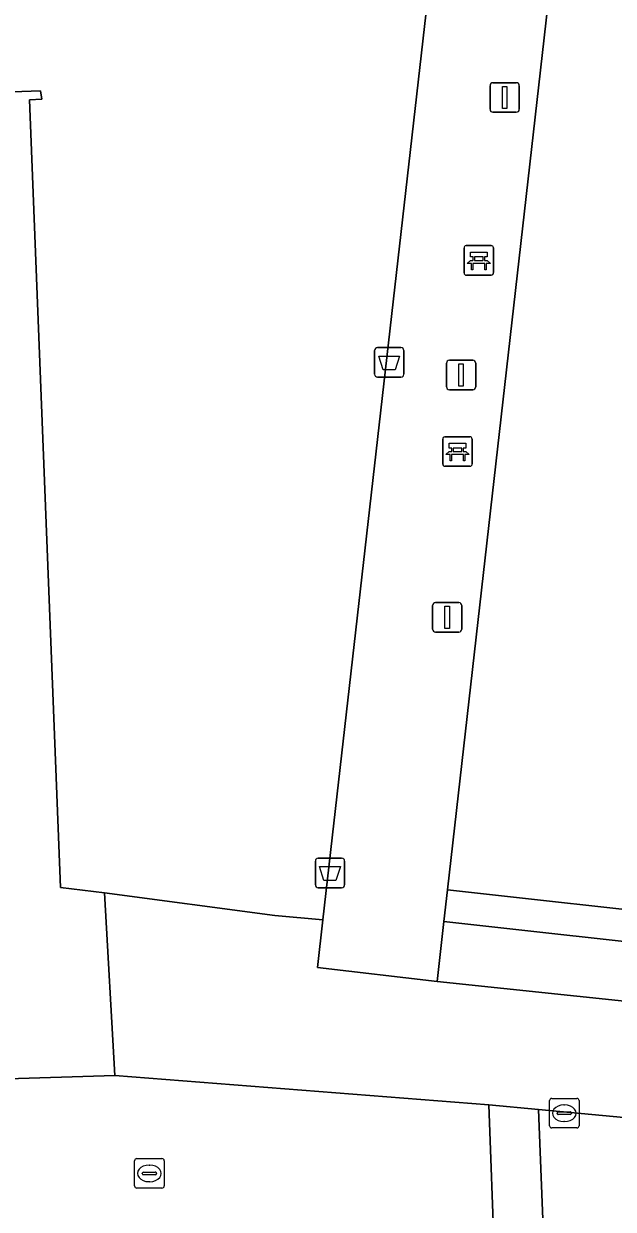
# Model space of a CAD drawing. Extents: x 162510 to 163918, y 388494 to 389774.
# Drawn here: x 162722.14 to 162742.11, y 388626.54 to 388666.71 of the extents above; entities that cross this region are included whole.
import ezdxf

# ---------------------------------------------------------------- set-up
doc = ezdxf.new("R2010")
doc.units = 0
for name, color, linetype in [('IMGEO_Afvalbak', 7, 'Continuous'), ('IMGEO_Bank', 7, 'Continuous'), ('IMGEO_Groenvoorziening', 7, 'Continuous'), ('IMGEO_Haag', 7, 'Continuous'), ('IMGEO_Hek', 7, 'Continuous'), ('IMGEO_Kolk', 7, 'Continuous'), ('IMGEO_Lichtmast', 7, 'Continuous'), ('IMGEO_Rioolput', 7, 'Continuous'), ('IMGEO_Terreindeel_gesloten', 7, 'Continuous'), ('IMGEO_Voetpad_open', 7, 'Continuous')]:
    doc.layers.add(name, color=color, linetype=linetype)

msp = doc.modelspace()

# ---------------------------------------------------------------- linework, layer by layer
at = {"layer": 'IMGEO_Afvalbak'}
for p, q in [((162734.128, 388655.736), (162734.918, 388655.736)), ((162734.918, 388655.736), (162734.128, 388655.736)), ((162734.028, 388654.836), (162734.028, 388655.636)), ((162734.028, 388655.636), (162734.028, 388654.836)), ((162735.018, 388655.636), (162735.018, 388654.836)), ((162735.018, 388654.836), (162735.018, 388655.636)), ((162734.918, 388654.736), (162734.128, 388654.736)), ((162734.128, 388654.736), (162734.918, 388654.736)), ((162732.02, 388637.535), (162732.02, 388638.335)), ((162732.02, 388638.335), (162732.02, 388637.535)), ((162732.12, 388638.435), (162732.91, 388638.435)), ((162732.91, 388638.435), (162732.12, 388638.435)), ((162733.01, 388638.335), (162733.01, 388637.535)), ((162733.01, 388637.535), (162733.01, 388638.335)), ((162732.91, 388637.435), (162732.12, 388637.435)), ((162732.12, 388637.435), (162732.91, 388637.435))]:
    msp.add_line(p, q, dxfattribs=at)
for points in [[(162734.171, 388655.45), (162734.875, 388655.45), (162734.726, 388654.98), (162734.32, 388654.98), (162734.171, 388655.45)], [(162732.163, 388638.149), (162732.867, 388638.149), (162732.718, 388637.679), (162732.312, 388637.679), (162732.163, 388638.149)]]:
    msp.add_lwpolyline(points, dxfattribs=at)
for centre, start, end in [((162734.128, 388655.636), 90, 180), ((162734.128, 388655.636), 90, 180), ((162734.918, 388655.636), 0, 90), ((162734.918, 388655.636), 360, 90), ((162734.128, 388654.836), 180, 270), ((162734.128, 388654.836), 180, 270), ((162734.918, 388654.836), 270, 0), ((162734.918, 388654.836), 270, 0), ((162732.12, 388638.335), 90, 180), ((162732.12, 388638.335), 90, 180), ((162732.91, 388638.335), 0, 90), ((162732.91, 388638.335), 360, 90), ((162732.12, 388637.535), 180, 270), ((162732.12, 388637.535), 180, 270), ((162732.91, 388637.535), 270, 0), ((162732.91, 388637.535), 270, 0)]:
    msp.add_arc(centre, 0.1, start, end, dxfattribs=at)
at = {"layer": 'IMGEO_Bank'}
for p, q in [((162737.056, 388658.269), (162737.056, 388659.11)), ((162737.056, 388659.11), (162737.056, 388658.269)), ((162737.131, 388659.194), (162737.972, 388659.194)), ((162737.972, 388659.194), (162737.131, 388659.194)), ((162738.056, 388659.119), (162738.056, 388658.278)), ((162738.056, 388658.278), (162738.056, 388659.119)), ((162737.753, 388658.592), (162737.36, 388658.592)), ((162737.365, 388658.7), (162737.365, 388658.806)), ((162737.409, 388658.806), (162737.409, 388658.7)), ((162737.697, 388658.812), (162737.415, 388658.812)), ((162737.415, 388658.694), (162737.697, 388658.694)), ((162737.703, 388658.7), (162737.703, 388658.806)), ((162737.747, 388658.806), (162737.747, 388658.7)), ((162737.981, 388658.194), (162737.14, 388658.194)), ((162737.14, 388658.194), (162737.981, 388658.194)), ((162736.333, 388651.79), (162736.333, 388652.631)), ((162736.333, 388652.631), (162736.333, 388651.79)), ((162736.408, 388652.715), (162737.249, 388652.715)), ((162737.249, 388652.715), (162736.408, 388652.715)), ((162737.333, 388652.64), (162737.333, 388651.799)), ((162737.333, 388651.799), (162737.333, 388652.64)), ((162737.03, 388652.113), (162736.637, 388652.113)), ((162736.642, 388652.221), (162736.642, 388652.327)), ((162736.686, 388652.327), (162736.686, 388652.221)), ((162736.974, 388652.333), (162736.692, 388652.333)), ((162736.692, 388652.215), (162736.974, 388652.215)), ((162736.98, 388652.221), (162736.98, 388652.327)), ((162737.024, 388652.327), (162737.024, 388652.221)), ((162737.258, 388651.715), (162736.417, 388651.715)), ((162736.417, 388651.715), (162737.258, 388651.715))]:
    msp.add_line(p, q, dxfattribs=at)
for points in [[(162737.359, 388658.812), (162737.273, 388658.812), (162737.273, 388658.973), (162737.836, 388658.973), (162737.836, 388658.812), (162737.753, 388658.812)], [(162737.303, 388658.592), (162737.161, 388658.592), (162737.273, 388658.694), (162737.359, 388658.694)], [(162737.353, 388658.585), (162737.353, 388658.378), (162737.31, 388658.378), (162737.31, 388658.585)], [(162737.753, 388658.694), (162737.836, 388658.694), (162737.948, 388658.592), (162737.809, 388658.592)], [(162737.803, 388658.585), (162737.803, 388658.378), (162737.759, 388658.378), (162737.759, 388658.585)], [(162736.58, 388652.113), (162736.438, 388652.113), (162736.55, 388652.215), (162736.636, 388652.215)], [(162736.636, 388652.333), (162736.55, 388652.333), (162736.55, 388652.494), (162737.113, 388652.494), (162737.113, 388652.333), (162737.03, 388652.333)], [(162736.63, 388652.106), (162736.63, 388651.899), (162736.587, 388651.899), (162736.587, 388652.106)], [(162737.03, 388652.215), (162737.113, 388652.215), (162737.225, 388652.113), (162737.086, 388652.113)], [(162737.08, 388652.106), (162737.08, 388651.899), (162737.036, 388651.899), (162737.036, 388652.106)]]:
    msp.add_lwpolyline(points, dxfattribs=at)
for centre, radius, start, end in [((162737.134, 388659.116), 0.0779, 92.4484, 184.2845), ((162737.134, 388659.116), 0.0779, 92.4484, 184.2845), ((162737.978, 388659.116), 0.0779, 2.4484, 94.2845), ((162737.978, 388659.116), 0.0779, 2.4484, 94.2845), ((162737.303, 388658.585), 0.00671, 2.8957, 87.1043), ((162737.36, 388658.585), 0.00671, 92.8957, 177.1043), ((162737.358, 388658.805), 0.00671, 2.8957, 87.1043), ((162737.358, 388658.701), 0.00671, 272.8957, 357.1043), ((162737.415, 388658.805), 0.00671, 92.8957, 177.1043), ((162737.415, 388658.701), 0.00671, 182.8957, 267.1043), ((162737.697, 388658.805), 0.00671, 2.8957, 87.1043), ((162737.697, 388658.701), 0.00671, 272.8957, 357.1043), ((162737.754, 388658.805), 0.00671, 92.8957, 177.1043), ((162737.754, 388658.701), 0.00671, 182.8957, 267.1043), ((162737.752, 388658.585), 0.00671, 2.8957, 87.1043), ((162737.809, 388658.585), 0.00671, 92.8957, 177.1043), ((162737.134, 388658.272), 0.0779, 182.4484, 274.2845), ((162737.134, 388658.272), 0.0779, 182.4484, 274.2845), ((162737.978, 388658.272), 0.0779, 272.4484, 4.2845), ((162737.978, 388658.272), 0.0779, 272.4484, 4.2845), ((162736.411, 388652.637), 0.0779, 92.4484, 184.2845), ((162736.411, 388652.637), 0.0779, 92.4484, 184.2845), ((162737.255, 388652.637), 0.0779, 2.4484, 94.2845), ((162737.255, 388652.637), 0.0779, 2.4484, 94.2845), ((162736.58, 388652.106), 0.00671, 2.8957, 87.1043), ((162736.637, 388652.106), 0.00671, 92.8957, 177.1043), ((162736.635, 388652.326), 0.00671, 2.8957, 87.1043), ((162736.635, 388652.222), 0.00671, 272.8957, 357.1043), ((162736.692, 388652.326), 0.00671, 92.8957, 177.1043), ((162736.692, 388652.222), 0.00671, 182.8957, 267.1043), ((162736.974, 388652.326), 0.00671, 2.8957, 87.1043), ((162736.974, 388652.222), 0.00671, 272.8957, 357.1043), ((162737.031, 388652.326), 0.00671, 92.8957, 177.1043), ((162737.031, 388652.222), 0.00671, 182.8957, 267.1043), ((162737.029, 388652.106), 0.00671, 2.8957, 87.1043), ((162737.086, 388652.106), 0.00671, 92.8957, 177.1043), ((162736.411, 388651.793), 0.0779, 182.4484, 274.2845), ((162736.411, 388651.793), 0.0779, 182.4484, 274.2845), ((162737.255, 388651.793), 0.0779, 272.4484, 4.2845), ((162737.255, 388651.793), 0.0779, 272.4484, 4.2845)]:
    msp.add_arc(centre, radius, start, end, dxfattribs=at)
at = {"layer": 'IMGEO_Groenvoorziening'}
for points in [[(162736.376, 388636.283), (162771.485, 388632.386), (162771.587, 388633.466), (162770.693, 388633.565), (162736.498, 388637.358)], [(162771.485, 388632.386), (162736.376, 388636.283), (162736.146, 388634.254), (162771.312, 388630.56)]]:
    msp.add_lwpolyline(points, close=True, dxfattribs=at)
msp.add_lwpolyline([(162786.552, 388624.808), (162751.612, 388628.739), (162750.419, 388628.897), (162739.583, 388629.916), (162740.285, 388612.175), (162740.415, 388608.542), (162736.71, 388608.388), (162735.955, 388608.357), (162735.884, 388609.63), (162735.637, 388609.622), (162736.327, 388597.661), (162736.382, 388596.662), (162704.281, 388595.19), (162704.22, 388596.188), (162703.576, 388606.701), (162702.576, 388606.663), (162700.301, 388606.576), (162697.418, 388606.444), (162697.413, 388606.559), (162696.407, 388629.206)], dxfattribs=at)
at = {"layer": 'IMGEO_Haag'}
msp.add_lwpolyline([(162736.376, 388636.283), (162771.485, 388632.386), (162771.587, 388633.466), (162770.693, 388633.565), (162736.498, 388637.358)], close=True, dxfattribs=at)
at = {"layer": 'IMGEO_Hek'}
msp.add_lwpolyline([(162736.498, 388637.358), (162770.693, 388633.565)], dxfattribs=at)
at = {"layer": 'IMGEO_Kolk'}
for p, q in [((162739.952, 388629.365), (162739.952, 388630.217)), ((162740.027, 388630.291), (162740.879, 388630.291)), ((162740.44, 388630.071), (162740.465, 388630.071)), ((162740.953, 388630.217), (162740.953, 388629.365)), ((162740.211, 388629.785), (162740.211, 388629.797)), ((162740.649, 388629.748), (162740.251, 388629.748)), ((162740.254, 388629.834), (162740.652, 388629.834)), ((162740.695, 388629.797), (162740.695, 388629.785)), ((162740.879, 388629.291), (162740.027, 388629.291)), ((162740.463, 388629.511), (162740.438, 388629.511))]:
    msp.add_line(p, q, dxfattribs=at)
for points in [[(162739.952, 388629.365), (162739.952, 388630.217)], [(162740.027, 388630.291), (162740.879, 388630.291)], [(162740.953, 388630.217), (162740.953, 388629.365)], [(162740.879, 388629.291), (162740.027, 388629.291)]]:
    msp.add_lwpolyline(points, dxfattribs=at)
for centre, radius, start, end in [((162740.029, 388630.215), 0.0765, 91.552, 178.448), ((162740.029, 388630.215), 0.0765, 91.552, 178.448), ((162740.877, 388630.215), 0.0765, 1.552, 88.448), ((162740.877, 388630.215), 0.0765, 1.552, 88.448), ((162740.251, 388629.794), 0.0403, 85.8775, 175.7526), ((162740.248, 388629.784), 0.0366, 178.938, 274.7102), ((162740.652, 388629.791), 0.043, 264.8664, 352.4533), ((162740.656, 388629.796), 0.0386, 1.7309, 96.639), ((162740.029, 388629.367), 0.0765, 181.552, 268.448), ((162740.029, 388629.367), 0.0765, 181.552, 268.448), ((162740.877, 388629.367), 0.0765, 271.552, 358.448), ((162740.877, 388629.367), 0.0765, 271.552, 358.448)]:
    msp.add_arc(centre, radius, start, end, dxfattribs=at)
for centre, major_axis, ratio, start_param, end_param in [((162740.439, 388629.791), (-0.387, 0.002), 0.722429, 4.712389, 7.853982), ((162740.464, 388629.791), (-0.39, 0.002), 0.717154, 1.570796, 4.712389)]:
    msp.add_ellipse(centre, major_axis=major_axis, ratio=ratio, start_param=start_param, end_param=end_param, dxfattribs=at)
at = {"layer": 'IMGEO_Lichtmast'}
for p, q in [((162737.937, 388663.815), (162737.937, 388664.615)), ((162737.937, 388664.615), (162737.937, 388663.815)), ((162738.037, 388664.715), (162738.827, 388664.715)), ((162738.827, 388664.715), (162738.037, 388664.715)), ((162738.927, 388664.615), (162738.927, 388663.815)), ((162738.927, 388663.815), (162738.927, 388664.615)), ((162738.827, 388663.715), (162738.037, 388663.715)), ((162738.037, 388663.715), (162738.827, 388663.715)), ((162736.461, 388654.408), (162736.461, 388655.208)), ((162736.461, 388655.208), (162736.461, 388654.408)), ((162736.561, 388655.308), (162737.351, 388655.308)), ((162737.351, 388655.308), (162736.561, 388655.308)), ((162737.451, 388655.208), (162737.451, 388654.408)), ((162737.451, 388654.408), (162737.451, 388655.208)), ((162737.351, 388654.308), (162736.561, 388654.308)), ((162736.561, 388654.308), (162737.351, 388654.308)), ((162735.991, 388646.196), (162735.991, 388646.996)), ((162735.991, 388646.996), (162735.991, 388646.196)), ((162736.091, 388647.096), (162736.881, 388647.096)), ((162736.881, 388647.096), (162736.091, 388647.096)), ((162736.981, 388646.996), (162736.981, 388646.196)), ((162736.981, 388646.196), (162736.981, 388646.996)), ((162736.881, 388646.096), (162736.091, 388646.096)), ((162736.091, 388646.096), (162736.881, 388646.096))]:
    msp.add_line(p, q, dxfattribs=at)
for points in [[(162738.357, 388664.59), (162738.507, 388664.59), (162738.507, 388663.84), (162738.357, 388663.84), (162738.357, 388664.59)], [(162736.881, 388655.183), (162737.031, 388655.183), (162737.031, 388654.433), (162736.881, 388654.433), (162736.881, 388655.183)], [(162736.411, 388646.971), (162736.561, 388646.971), (162736.561, 388646.221), (162736.411, 388646.221), (162736.411, 388646.971)]]:
    msp.add_lwpolyline(points, dxfattribs=at)
for centre, start, end in [((162738.037, 388664.615), 90, 180), ((162738.037, 388664.615), 90, 180), ((162738.827, 388664.615), 0, 90), ((162738.827, 388664.615), 360, 90), ((162738.037, 388663.815), 180, 270), ((162738.037, 388663.815), 180, 270), ((162738.827, 388663.815), 270, 0), ((162738.827, 388663.815), 270, 0), ((162736.561, 388655.208), 90, 180), ((162736.561, 388655.208), 90, 180), ((162737.351, 388655.208), 0, 90), ((162737.351, 388655.208), 360, 90), ((162736.561, 388654.408), 180, 270), ((162736.561, 388654.408), 180, 270), ((162737.351, 388654.408), 270, 0), ((162737.351, 388654.408), 270, 0), ((162736.091, 388646.996), 90, 180), ((162736.091, 388646.996), 90, 180), ((162736.881, 388646.996), 0, 90), ((162736.881, 388646.996), 360, 90), ((162736.091, 388646.196), 180, 270), ((162736.091, 388646.196), 180, 270), ((162736.881, 388646.196), 270, 0), ((162736.881, 388646.196), 270, 0)]:
    msp.add_arc(centre, 0.1, start, end, dxfattribs=at)
at = {"layer": 'IMGEO_Rioolput'}
for p, q in [((162725.896, 388627.325), (162725.896, 388628.177)), ((162725.971, 388628.251), (162726.823, 388628.251)), ((162726.384, 388628.031), (162726.409, 388628.031)), ((162726.897, 388628.177), (162726.897, 388627.325)), ((162726.155, 388627.745), (162726.155, 388627.757)), ((162726.593, 388627.708), (162726.195, 388627.708)), ((162726.198, 388627.794), (162726.596, 388627.794)), ((162726.639, 388627.757), (162726.639, 388627.745)), ((162726.823, 388627.251), (162725.971, 388627.251)), ((162726.407, 388627.471), (162726.382, 388627.471))]:
    msp.add_line(p, q, dxfattribs=at)
for points in [[(162725.896, 388627.325), (162725.896, 388628.177)], [(162725.971, 388628.251), (162726.823, 388628.251)], [(162726.897, 388628.177), (162726.897, 388627.325)], [(162726.823, 388627.251), (162725.971, 388627.251)]]:
    msp.add_lwpolyline(points, dxfattribs=at)
for centre, radius, start, end in [((162725.973, 388628.175), 0.0765, 91.552, 178.448), ((162725.973, 388628.175), 0.0765, 91.552, 178.448), ((162726.821, 388628.175), 0.0765, 1.552, 88.448), ((162726.821, 388628.175), 0.0765, 1.552, 88.448), ((162726.195, 388627.754), 0.0403, 85.8775, 175.7526), ((162726.192, 388627.744), 0.0366, 178.938, 274.7102), ((162726.596, 388627.751), 0.043, 264.8664, 352.4533), ((162726.6, 388627.756), 0.0386, 1.7309, 96.639), ((162725.973, 388627.327), 0.0765, 181.552, 268.448), ((162725.973, 388627.327), 0.0765, 181.552, 268.448), ((162726.821, 388627.327), 0.0765, 271.552, 358.448), ((162726.821, 388627.327), 0.0765, 271.552, 358.448)]:
    msp.add_arc(centre, radius, start, end, dxfattribs=at)
for centre, major_axis, ratio, start_param, end_param in [((162726.383, 388627.751), (-0.387, 0.002), 0.722429, 4.712389, 7.853982), ((162726.408, 388627.751), (-0.39, 0.002), 0.717154, 1.570796, 4.712389)]:
    msp.add_ellipse(centre, major_axis=major_axis, ratio=ratio, start_param=start_param, end_param=end_param, dxfattribs=at)
at = {"layer": 'IMGEO_Terreindeel_gesloten'}
msp.add_lwpolyline([(162774.694, 388669.917), (162740.619, 388673.72), (162736.498, 388637.358), (162770.693, 388633.565)], close=True, dxfattribs=at)
at = {"layer": 'IMGEO_Voetpad_open'}
for points in [[(162720.338, 388667.285), (162720.495, 388664.363), (162722.712, 388664.439), (162722.747, 388664.158), (162722.33, 388664.14), (162723.387, 388637.441), (162724.876, 388637.257), (162730.65, 388636.497), (162732.278, 388636.348), (162736.932, 388677.352)], [(162736.932, 388677.352), (162732.278, 388636.348), (162732.092, 388634.724), (162736.146, 388634.254), (162736.376, 388636.283), (162736.498, 388637.358), (162740.619, 388673.72)]]:
    msp.add_lwpolyline(points, dxfattribs=at)
for points in [[(162721.228, 388630.947), (162725.23, 388631.074), (162724.876, 388637.257), (162723.387, 388637.441), (162722.33, 388664.14), (162722.747, 388664.158), (162722.712, 388664.439), (162720.495, 388664.363), (162720.508, 388664.195), (162719.885, 388664.179)], [(162772.841, 388630.389), (162771.312, 388630.56), (162736.146, 388634.254), (162732.092, 388634.724), (162732.278, 388636.348), (162730.65, 388636.497), (162724.876, 388637.257), (162725.23, 388631.074), (162737.892, 388630.075), (162739.583, 388629.916), (162750.419, 388628.897), (162751.612, 388628.739), (162786.552, 388624.808), (162792.525, 388624.136), (162797.299, 388623.599), (162811.197, 388622.036), (162811.63, 388626.04), (162807.309, 388626.518), (162795.229, 388627.875), (162793.465, 388628.073)], [(162737.892, 388630.075), (162725.23, 388631.074), (162721.228, 388630.947), (162720.71, 388630.929), (162720.771, 388629.415), (162720.77, 388628.509), (162702.694, 388627.841), (162702.633, 388628.788), (162702.452, 388628.809), (162699.364, 388628.615), (162699.557, 388623.604), (162723.31, 388624.301), (162738.09, 388624.88)], [(162735.77, 388611.683), (162735.828, 388610.631), (162735.884, 388609.63), (162735.955, 388608.357), (162736.71, 388608.388), (162740.415, 388608.542), (162740.285, 388612.175), (162739.583, 388629.916), (162737.892, 388630.075), (162738.09, 388624.88), (162738.682, 388613.269), (162738.721, 388612.5), (162723.792, 388611.91), (162700.881, 388611.062), (162700.106, 388611.033), (162700.301, 388606.576), (162702.576, 388606.663), (162703.576, 388606.701), (162703.59, 388608.281), (162703.555, 388609.279), (162703.512, 388610.488)]]:
    msp.add_lwpolyline(points, close=True, dxfattribs=at)

doc.saveas('drawing.dxf')
